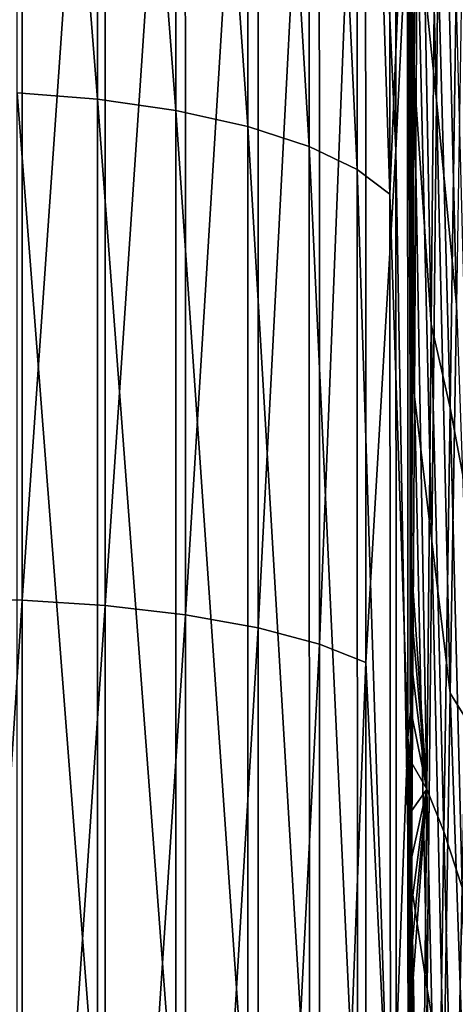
# Model space of a CAD drawing. Header units: metres. Extents: x -150 to 146, y -127 to 82.
# Tile 314 of 382: x 143.796 to 144.444, y 4.933 to 6.397. Entities that reach past the tile are written whole.
import ezdxf

# ---------------------------------------------------------------- set-up
doc = ezdxf.new("R2010")
doc.units = ezdxf.units.M
doc.layers.add('solid_ELLA_AP_WANNE_SW0001', color=7, linetype='CONTINUOUS')

msp = doc.modelspace()

# ---------------------------------------------------------------- linework, layer by layer
at = {"layer": 'solid_ELLA_AP_WANNE_SW0001'}
for points in [[(144.355484, 6.202289, 21.609497), (144.354767, 7.885862, 21.0525), (144.310333, 7.199057, 21.425146)], [(144.376602, 6.636045, 21.353559), (144.354767, 7.885862, 21.0525), (144.355484, 6.202289, 21.609497)], [(143.792191, 7.784438, -77.912758), (143.911743, 7.772532, -77.884438), (143.911774, 6.278476, -78.447052)], [(143.792191, 6.288017, -78.476105), (143.792191, 7.784438, -77.912758), (143.911774, 6.278476, -78.447052)], [(143.911743, 7.772532, -77.884438), (144.028275, 7.751691, -77.834991), (144.028366, 6.261718, -78.396233)], [(143.911774, 6.278476, -78.447052), (143.911743, 7.772532, -77.884438), (144.028366, 6.261718, -78.396233)], [(144.028275, 7.751691, -77.834991), (144.135239, 7.72218, -77.765053), (144.135422, 6.237954, -78.32428)], [(144.028366, 6.261718, -78.396233), (144.028275, 7.751691, -77.834991), (144.135422, 6.237954, -78.32428)], [(144.135239, 7.72218, -77.765053), (144.226563, 7.685213, -77.677505), (144.226883, 6.208158, -78.234154)], [(144.135422, 6.237954, -78.32428), (144.135239, 7.72218, -77.765053), (144.226883, 6.208158, -78.234154)], [(144.226563, 7.685213, -77.677505), (144.297684, 7.6428, -77.577103), (144.298126, 6.173953, -78.130768)], [(144.226883, 6.208158, -78.234154), (144.226563, 7.685213, -77.677505), (144.298126, 6.173953, -78.130768)], [(144.297684, 7.6428, -77.577103), (144.346268, 7.597404, -77.469681), (144.346848, 6.137325, -78.020111)], [(144.298126, 6.173953, -78.130768), (144.297684, 7.6428, -77.577103), (144.346848, 6.137325, -78.020111)], [(144.346848, 6.137325, -78.020111), (144.346268, 7.597404, -77.469681), (144.372757, 6.759202, -77.676208)], [(143.799927, 7.322084, 21.792265), (143.680511, 7.327327, 21.801613), (143.680511, 5.537678, 22.323399)], [(143.799927, 7.322084, 21.792265), (143.680511, 5.537678, 22.323399), (143.799911, 5.533962, 22.313673)], [(143.799927, 7.322084, 21.792265), (143.799911, 5.533962, 22.313673), (143.923065, 7.311513, 21.760572)], [(143.799911, 5.533962, 22.313673), (143.923096, 5.526053, 22.281422), (143.923065, 7.311513, 21.760572)], [(143.923065, 7.311513, 21.760572), (143.923096, 5.526053, 22.281422), (144.042343, 7.293182, 21.70579)], [(143.923096, 5.526053, 22.281422), (144.04248, 5.512276, 22.225519), (144.042343, 7.293182, 21.70579)], [(144.042343, 7.293182, 21.70579), (144.04248, 5.512276, 22.225519), (144.150665, 7.267417, 21.628906)], [(144.04248, 5.512276, 22.225519), (144.150925, 5.492874, 22.146971), (144.150665, 7.267417, 21.628906)], [(144.150665, 7.267417, 21.628906), (144.150925, 5.492874, 22.146971), (144.241531, 7.235414, 21.533482)], [(144.41629, 6.277122, -76.844131), (144.387268, 6.553554, -77.461212), (144.391251, 7.257609, -77.071449)], [(144.423141, 6.919762, -76.400414), (144.41629, 6.277122, -76.844131), (144.391251, 7.257609, -77.071449)], [(144.150925, 5.492874, 22.146971), (144.241959, 5.468745, 22.049412), (144.241531, 7.235414, 21.533482)], [(144.241531, 7.235414, 21.533482), (144.241959, 5.468745, 22.049412), (144.310333, 7.199057, 21.425146)], [(144.241959, 5.468745, 22.049412), (144.310944, 5.441312, 21.938597), (144.310333, 7.199057, 21.425146)], [(144.355484, 6.202289, 21.609497), (144.310333, 7.199057, 21.425146), (144.310944, 5.441312, 21.938597)], [(144.383087, 6.313663, 21.314816), (144.386978, 7.07311, 20.964716), (144.378662, 6.478133, 21.370422)], [(144.408188, 5.944484, 20.826092), (144.386978, 7.07311, 20.964716), (144.383087, 6.313663, 21.314816)], [(144.408188, 5.944484, 20.826092), (144.414764, 6.626418, 20.436428), (144.386978, 7.07311, 20.964716)], [(144.445663, 5.972801, -76.243156), (144.41629, 6.277122, -76.844131), (144.423141, 6.919762, -76.400414)], [(144.45491, 6.538191, -75.769073), (144.445663, 5.972801, -76.243156), (144.423141, 6.919762, -76.400414)], [(144.346848, 6.137325, -78.020111), (144.372757, 6.759202, -77.676208), (144.373566, 5.330103, -78.146332)], [(144.372757, 6.759202, -77.676208), (144.378342, 6.487275, -77.709953), (144.378418, 6.36647, -77.752533)], [(144.372757, 6.759202, -77.676208), (144.378418, 6.36647, -77.752533), (144.378494, 6.248086, -77.79319)], [(144.372757, 6.759202, -77.676208), (144.378494, 6.248086, -77.79319), (144.378586, 6.132078, -77.832161)], [(144.372757, 6.759202, -77.676208), (144.378586, 6.132078, -77.832161), (144.378662, 6.018354, -77.86972)], [(144.372757, 6.759202, -77.676208), (144.378662, 6.018354, -77.86972), (144.378723, 5.906913, -77.905975)], [(144.372757, 6.759202, -77.676208), (144.378723, 5.906913, -77.905975), (144.378784, 5.79784, -77.940834)], [(144.372757, 6.759202, -77.676208), (144.378784, 5.79784, -77.940834), (144.378845, 5.691002, -77.974419)], [(144.372757, 6.759202, -77.676208), (144.378845, 5.691002, -77.974419), (144.378891, 5.586258, -78.006828)], [(144.372757, 6.759202, -77.676208), (144.378891, 5.586258, -78.006828), (144.378937, 5.483686, -78.038261)], [(144.372757, 6.759202, -77.676208), (144.378937, 5.483686, -78.038261), (144.378967, 5.383306, -78.068634)], [(144.373566, 5.330103, -78.146332), (144.372757, 6.759202, -77.676208), (144.378967, 5.383306, -78.068634)], [(144.383224, 5.836886, -77.819801), (144.378281, 6.610325, -77.665474), (144.378204, 6.735732, -77.61908)], [(144.387268, 6.553554, -77.461212), (144.383224, 5.836886, -77.819801), (144.378204, 6.735732, -77.61908)], [(144.377609, 4.960634, 21.804934), (144.376602, 6.636045, 21.353559), (144.355484, 6.202289, 21.609497)], [(144.378616, 6.56657, 21.343172), (144.376602, 6.636045, 21.353559), (144.377609, 4.960634, 21.804934)], [(144.436295, 5.820182, 20.195116), (144.414764, 6.626418, 20.436428), (144.408188, 5.944484, 20.826092)], [(144.436295, 5.820182, 20.195116), (144.44545, 6.441151, 19.753284), (144.414764, 6.626418, 20.436428)], [(144.383224, 5.836886, -77.819801), (144.378342, 6.487275, -77.709953), (144.378281, 6.610325, -77.665474)], [(144.378662, 6.478133, 21.370422), (144.378616, 6.56657, 21.343172), (144.377609, 4.960634, 21.804934)], [(144.409363, 5.622034, -77.258759), (144.383224, 5.836886, -77.819801), (144.387268, 6.553554, -77.461212)], [(144.41629, 6.277122, -76.844131), (144.409363, 5.622034, -77.258759), (144.387268, 6.553554, -77.461212)], [(144.383224, 5.836886, -77.819801), (144.378418, 6.36647, -77.752533), (144.378342, 6.487275, -77.709953)], [(144.378708, 6.391007, 21.396948), (144.378662, 6.478133, 21.370422), (144.377609, 4.960634, 21.804934)], [(144.383087, 6.313663, 21.314816), (144.378662, 6.478133, 21.370422), (144.378708, 6.391007, 21.396948)], [(144.465561, 5.66439, 19.554779), (144.44545, 6.441151, 19.753284), (144.436295, 5.820182, 20.195116)], [(144.378754, 6.30512, 21.422773), (144.378708, 6.391007, 21.396948), (144.377609, 4.960634, 21.804934)], [(144.383087, 6.313663, 21.314816), (144.378708, 6.391007, 21.396948), (144.378754, 6.30512, 21.422773)], [(144.383224, 5.836886, -77.819801), (144.378494, 6.248086, -77.79319), (144.378418, 6.36647, -77.752533)], [(144.383087, 6.313663, 21.314816), (144.378754, 6.30512, 21.422773), (144.378784, 6.220402, 21.447918)], [(144.383087, 6.313663, 21.314816), (144.378784, 6.220402, 21.447918), (144.378815, 6.136794, 21.47241)], [(144.383087, 6.313663, 21.314816), (144.378815, 6.136794, 21.47241), (144.378845, 6.054406, 21.496336)], [(144.383087, 6.313663, 21.314816), (144.378845, 6.054406, 21.496336), (144.378876, 5.973228, 21.519655)], [(144.383087, 6.313663, 21.314816), (144.378876, 5.973228, 21.519655), (144.378906, 5.8932, 21.542292)], [(144.383087, 6.313663, 21.314816), (144.378906, 5.8932, 21.542292), (144.378937, 5.814264, 21.564175)], [(144.383087, 6.313663, 21.314816), (144.378937, 5.814264, 21.564175), (144.378983, 5.73637, 21.58523)], [(144.383087, 6.313663, 21.314816), (144.378983, 5.73637, 21.58523), (144.379044, 5.65955, 21.605408)], [(144.383087, 6.313663, 21.314816), (144.379044, 5.65955, 21.605408), (144.379105, 5.583861, 21.624783)], [(144.40152, 5.253433, 21.188772), (144.383087, 6.313663, 21.314816), (144.379105, 5.583861, 21.624783)], [(144.40152, 5.253433, 21.188772), (144.408188, 5.944484, 20.826092), (144.383087, 6.313663, 21.314816)], [(144.378784, 6.220402, 21.447918), (144.378754, 6.30512, 21.422773), (144.377609, 4.960634, 21.804934)], [(143.79216, 4.751513, -78.918076), (143.792191, 6.288017, -78.476105), (143.911804, 4.744379, -78.888542)], [(143.792191, 6.288017, -78.476105), (143.911774, 6.278476, -78.447052), (143.911804, 4.744379, -78.888542)], [(143.911774, 6.278476, -78.447052), (144.028366, 6.261718, -78.396233), (144.028473, 4.731787, -78.836716)], [(143.911804, 4.744379, -78.888542), (143.911774, 6.278476, -78.447052), (144.028473, 4.731787, -78.836716)], [(144.436325, 5.396125, -76.691971), (144.409363, 5.622034, -77.258759), (144.41629, 6.277122, -76.844131)], [(144.445663, 5.972801, -76.243156), (144.436325, 5.396125, -76.691971), (144.41629, 6.277122, -76.844131)], [(144.028366, 6.261718, -78.396233), (144.135422, 6.237954, -78.32428), (144.135651, 4.713893, -78.763252)], [(144.028473, 4.731787, -78.836716), (144.028366, 6.261718, -78.396233), (144.135651, 4.713893, -78.763252)], [(144.135422, 6.237954, -78.32428), (144.226883, 6.208158, -78.234154), (144.227249, 4.69143, -78.671173)], [(144.135651, 4.713893, -78.763252), (144.135422, 6.237954, -78.32428), (144.227249, 4.69143, -78.671173)], [(144.383224, 5.836886, -77.819801), (144.378586, 6.132078, -77.832161), (144.378494, 6.248086, -77.79319)], [(144.378815, 6.136794, 21.47241), (144.378784, 6.220402, 21.447918), (144.377609, 4.960634, 21.804934)], [(144.226883, 6.208158, -78.234154), (144.298126, 6.173953, -78.130768), (144.298676, 4.665621, -78.565491)], [(144.227249, 4.69143, -78.671173), (144.226883, 6.208158, -78.234154), (144.298676, 4.665621, -78.565491)], [(144.356354, 4.480086, 22.03228), (144.355484, 6.202289, 21.609497), (144.310944, 5.441312, 21.938597)], [(144.377609, 4.960634, 21.804934), (144.355484, 6.202289, 21.609497), (144.356354, 4.480086, 22.03228)], [(144.298126, 6.173953, -78.130768), (144.346848, 6.137325, -78.020111), (144.34758, 4.637966, -78.452332)], [(144.298676, 4.665621, -78.565491), (144.298126, 6.173953, -78.130768), (144.34758, 4.637966, -78.452332)], [(144.34758, 4.637966, -78.452332), (144.346848, 6.137325, -78.020111), (144.373566, 5.330103, -78.146332)], [(144.378845, 6.054406, 21.496336), (144.378815, 6.136794, 21.47241), (144.377609, 4.960634, 21.804934)], [(144.383224, 5.836886, -77.819801), (144.378662, 6.018354, -77.86972), (144.378586, 6.132078, -77.832161)], [(144.378876, 5.973228, 21.519655), (144.378845, 6.054406, 21.496336), (144.377609, 4.960634, 21.804934)], [(144.383224, 5.836886, -77.819801), (144.378723, 5.906913, -77.905975), (144.378662, 6.018354, -77.86972)], [(144.378906, 5.8932, 21.542292), (144.378876, 5.973228, 21.519655), (144.377609, 4.960634, 21.804934)], [(144.467911, 5.344751, -75.959686), (144.436325, 5.396125, -76.691971), (144.445663, 5.972801, -76.243156)], [(144.427032, 5.190135, 20.61195), (144.408188, 5.944484, 20.826092), (144.40152, 5.253433, 21.188772)], [(144.427032, 5.190135, 20.61195), (144.436295, 5.820182, 20.195116), (144.408188, 5.944484, 20.826092)], [(144.37912, 5.108895, -78.146858), (144.378784, 5.79784, -77.940834), (144.378723, 5.906913, -77.905975)], [(144.383224, 5.836886, -77.819801), (144.37912, 5.108895, -78.146858), (144.378723, 5.906913, -77.905975)], [(144.378937, 5.814264, 21.564175), (144.378906, 5.8932, 21.542292), (144.377609, 4.960634, 21.804934)], [(144.402359, 4.955776, -77.643753), (144.37912, 5.108895, -78.146858), (144.383224, 5.836886, -77.819801)], [(144.409363, 5.622034, -77.258759), (144.402359, 4.955776, -77.643753), (144.383224, 5.836886, -77.819801)], [(144.378983, 5.73637, 21.58523), (144.378937, 5.814264, 21.564175), (144.377609, 4.960634, 21.804934)], [(144.454193, 5.107257, 20.006855), (144.436295, 5.820182, 20.195116), (144.427032, 5.190135, 20.61195)], [(144.454193, 5.107257, 20.006855), (144.465561, 5.66439, 19.554779), (144.436295, 5.820182, 20.195116)], [(144.37912, 5.108895, -78.146858), (144.378845, 5.691002, -77.974419), (144.378784, 5.79784, -77.940834)], [(144.379044, 5.65955, 21.605408), (144.378983, 5.73637, 21.58523), (144.377609, 4.960634, 21.804934)], [(144.37912, 5.108895, -78.146858), (144.378891, 5.586258, -78.006828), (144.378845, 5.691002, -77.974419)], [(144.379105, 5.583861, 21.624783), (144.379044, 5.65955, 21.605408), (144.377609, 4.960634, 21.804934)], [(144.426895, 4.809224, -77.115005), (144.402359, 4.955776, -77.643753), (144.409363, 5.622034, -77.258759)], [(144.436325, 5.396125, -76.691971), (144.426895, 4.809224, -77.115005), (144.409363, 5.622034, -77.258759)], [(144.379166, 5.509285, 21.643471), (144.379105, 5.583861, 21.624783), (144.377609, 4.960634, 21.804934)], [(144.37912, 5.108895, -78.146858), (144.378937, 5.483686, -78.038261), (144.378891, 5.586258, -78.006828)], [(144.40152, 5.253433, 21.188772), (144.379105, 5.583861, 21.624783), (144.379166, 5.509285, 21.643471)], [(143.799911, 5.533962, 22.313673), (143.680511, 5.537678, 22.323399), (143.680511, 3.711792, 22.698515)], [(143.799911, 5.533962, 22.313673), (143.680511, 3.711792, 22.698515), (143.799866, 3.709547, 22.688652)], [(143.799911, 5.533962, 22.313673), (143.799866, 3.709547, 22.688652), (143.923096, 5.526053, 22.281422)], [(143.799866, 3.709547, 22.688652), (143.923126, 3.70433, 22.656107), (143.923096, 5.526053, 22.281422)], [(143.923096, 5.526053, 22.281422), (143.923126, 3.70433, 22.656107), (144.04248, 5.512276, 22.225519)], [(143.923126, 3.70433, 22.656107), (144.042618, 3.695178, 22.599506), (144.04248, 5.512276, 22.225519)], [(144.04248, 5.512276, 22.225519), (144.042618, 3.695178, 22.599506), (144.150925, 5.492874, 22.146971)], [(144.379242, 5.435799, 21.661589), (144.379166, 5.509285, 21.643471), (144.377609, 4.960634, 21.804934)], [(144.40152, 5.253433, 21.188772), (144.379166, 5.509285, 21.643471), (144.379242, 5.435799, 21.661589)], [(144.042618, 3.695178, 22.599506), (144.15123, 3.682248, 22.519857), (144.150925, 5.492874, 22.146971)], [(144.150925, 5.492874, 22.146971), (144.15123, 3.682248, 22.519857), (144.241959, 5.468745, 22.049412)], [(144.37912, 5.108895, -78.146858), (144.378967, 5.383306, -78.068634), (144.378937, 5.483686, -78.038261)], [(144.15123, 3.682248, 22.519857), (144.242462, 3.666137, 22.420841), (144.241959, 5.468745, 22.049412)], [(144.241959, 5.468745, 22.049412), (144.242462, 3.666137, 22.420841), (144.310944, 5.441312, 21.938597)], [(144.242462, 3.666137, 22.420841), (144.311676, 3.647797, 22.308304), (144.310944, 5.441312, 21.938597)], [(144.356354, 4.480086, 22.03228), (144.310944, 5.441312, 21.938597), (144.311676, 3.647797, 22.308304)], [(144.379303, 5.363377, 21.679249), (144.379242, 5.435799, 21.661589), (144.377609, 4.960634, 21.804934)], [(144.40152, 5.253433, 21.188772), (144.379242, 5.435799, 21.661589), (144.379303, 5.363377, 21.679249)], [(144.45607, 4.817243, -76.433372), (144.426895, 4.809224, -77.115005), (144.436325, 5.396125, -76.691971)], [(144.467911, 5.344751, -75.959686), (144.45607, 4.817243, -76.433372), (144.436325, 5.396125, -76.691971)], [(144.373566, 5.330103, -78.146332), (144.378967, 5.383306, -78.068634), (144.378998, 5.284906, -78.097679)], [(144.37912, 5.108895, -78.146858), (144.378998, 5.284906, -78.097679), (144.378967, 5.383306, -78.068634)], [(144.379364, 5.292008, 21.696465), (144.379303, 5.363377, 21.679249), (144.377609, 4.960634, 21.804934)], [(144.40152, 5.253433, 21.188772), (144.379303, 5.363377, 21.679249), (144.379364, 5.292008, 21.696465)], [(144.34758, 4.637966, -78.452332), (144.373566, 5.330103, -78.146332), (144.374527, 3.868923, -78.504593)], [(144.373566, 5.330103, -78.146332), (144.378998, 5.284906, -78.097679), (144.379059, 5.188306, -78.125153)], [(144.373566, 5.330103, -78.146332), (144.379059, 5.188306, -78.125153), (144.37912, 5.108895, -78.146858)], [(144.373566, 5.330103, -78.146332), (144.37912, 5.108895, -78.146858), (144.379227, 5.000825, -78.1754)], [(144.373566, 5.330103, -78.146332), (144.379227, 5.000825, -78.1754), (144.379318, 4.909975, -78.198784)], [(144.373566, 5.330103, -78.146332), (144.379318, 4.909975, -78.198784), (144.37941, 4.820993, -78.221375)], [(144.373566, 5.330103, -78.146332), (144.37941, 4.820993, -78.221375), (144.379517, 4.733915, -78.242882)], [(144.373566, 5.330103, -78.146332), (144.379517, 4.733915, -78.242882), (144.379608, 4.648739, -78.263557)], [(144.373566, 5.330103, -78.146332), (144.379608, 4.648739, -78.263557), (144.379669, 4.565425, -78.283775)], [(144.373566, 5.330103, -78.146332), (144.379669, 4.565425, -78.283775), (144.379715, 4.483952, -78.303841)], [(144.373566, 5.330103, -78.146332), (144.379715, 4.483952, -78.303841), (144.379745, 4.404367, -78.323639)], [(144.373566, 5.330103, -78.146332), (144.379745, 4.404367, -78.323639), (144.379745, 4.326525, -78.342964)], [(144.373566, 5.330103, -78.146332), (144.379745, 4.326525, -78.342964), (144.379745, 4.250272, -78.361649)], [(144.373566, 5.330103, -78.146332), (144.379745, 4.250272, -78.361649), (144.379745, 4.175579, -78.379662)], [(144.373566, 5.330103, -78.146332), (144.379745, 4.175579, -78.379662), (144.379745, 4.102532, -78.397125)], [(144.373566, 5.330103, -78.146332), (144.379745, 4.102532, -78.397125), (144.379745, 4.031007, -78.413918)], [(144.373566, 5.330103, -78.146332), (144.379745, 4.031007, -78.413918), (144.379745, 3.960882, -78.429893)], [(144.373566, 5.330103, -78.146332), (144.379745, 3.960882, -78.429893), (144.379761, 3.892174, -78.445007)], [(144.374527, 3.868923, -78.504593), (144.373566, 5.330103, -78.146332), (144.379761, 3.892174, -78.445007)], [(144.37944, 5.221736, 21.71306), (144.379364, 5.292008, 21.696465), (144.377609, 4.960634, 21.804934)], [(144.37912, 5.108895, -78.146858), (144.379059, 5.188306, -78.125153), (144.378998, 5.284906, -78.097679)], [(144.40152, 5.253433, 21.188772), (144.379364, 5.292008, 21.696465), (144.37944, 5.221736, 21.71306)], [(144.40152, 5.253433, 21.188772), (144.37944, 5.221736, 21.71306), (144.379501, 5.152547, 21.729168)], [(144.40152, 5.253433, 21.188772), (144.379501, 5.152547, 21.729168), (144.379562, 5.084417, 21.744932)], [(144.40152, 5.253433, 21.188772), (144.379562, 5.084417, 21.744932), (144.379608, 5.017315, 21.76049)], [(144.40152, 5.253433, 21.188772), (144.379608, 5.017315, 21.76049), (144.379639, 4.951217, 21.77597)], [(144.394775, 4.554353, 21.524139), (144.40152, 5.253433, 21.188772), (144.379639, 4.951217, 21.77597)], [(144.417664, 4.55203, 21.003487), (144.40152, 5.253433, 21.188772), (144.394775, 4.554353, 21.524139)], [(144.417664, 4.55203, 21.003487), (144.427032, 5.190135, 20.61195), (144.40152, 5.253433, 21.188772)], [(144.379501, 5.152547, 21.729168), (144.37944, 5.221736, 21.71306), (144.377609, 4.960634, 21.804934)], [(144.442719, 4.542569, 20.436821), (144.427032, 5.190135, 20.61195), (144.417664, 4.55203, 21.003487)], [(144.442719, 4.542569, 20.436821), (144.454193, 5.107257, 20.006855), (144.427032, 5.190135, 20.61195)], [(144.379562, 5.084417, 21.744932), (144.379501, 5.152547, 21.729168), (144.377609, 4.960634, 21.804934)], [(144.402359, 4.955776, -77.643753), (144.395264, 4.27972, -77.998726), (144.37912, 5.108895, -78.146858)], [(144.395264, 4.27972, -77.998726), (144.379227, 5.000825, -78.1754), (144.37912, 5.108895, -78.146858)], [(144.471222, 4.573255, 19.782206), (144.454193, 5.107257, 20.006855), (144.442719, 4.542569, 20.436821)], [(144.379608, 5.017315, 21.76049), (144.379562, 5.084417, 21.744932), (144.377609, 4.960634, 21.804934)], [(144.379639, 4.951217, 21.77597), (144.379608, 5.017315, 21.76049), (144.377609, 4.960634, 21.804934)], [(144.395264, 4.27972, -77.998726), (144.379318, 4.909975, -78.198784), (144.379227, 5.000825, -78.1754)], [(144.379837, 3.29243, 22.112251), (144.377609, 4.960634, 21.804934), (144.356354, 4.480086, 22.03228)], [(144.379639, 4.951217, 21.77597), (144.377609, 4.960634, 21.804934), (144.379837, 3.29243, 22.112251)], [(144.379669, 4.886179, 21.791342), (144.379639, 4.951217, 21.77597), (144.379837, 3.29243, 22.112251)], [(144.394775, 4.554353, 21.524139), (144.379639, 4.951217, 21.77597), (144.379669, 4.886179, 21.791342)], [(144.417358, 4.213243, -77.511894), (144.395264, 4.27972, -77.998726), (144.402359, 4.955776, -77.643753)], [(144.426895, 4.809224, -77.115005), (144.417358, 4.213243, -77.511894), (144.402359, 4.955776, -77.643753)]]:
    msp.add_3dface(points, dxfattribs=at)

doc.saveas('drawing.dxf')
